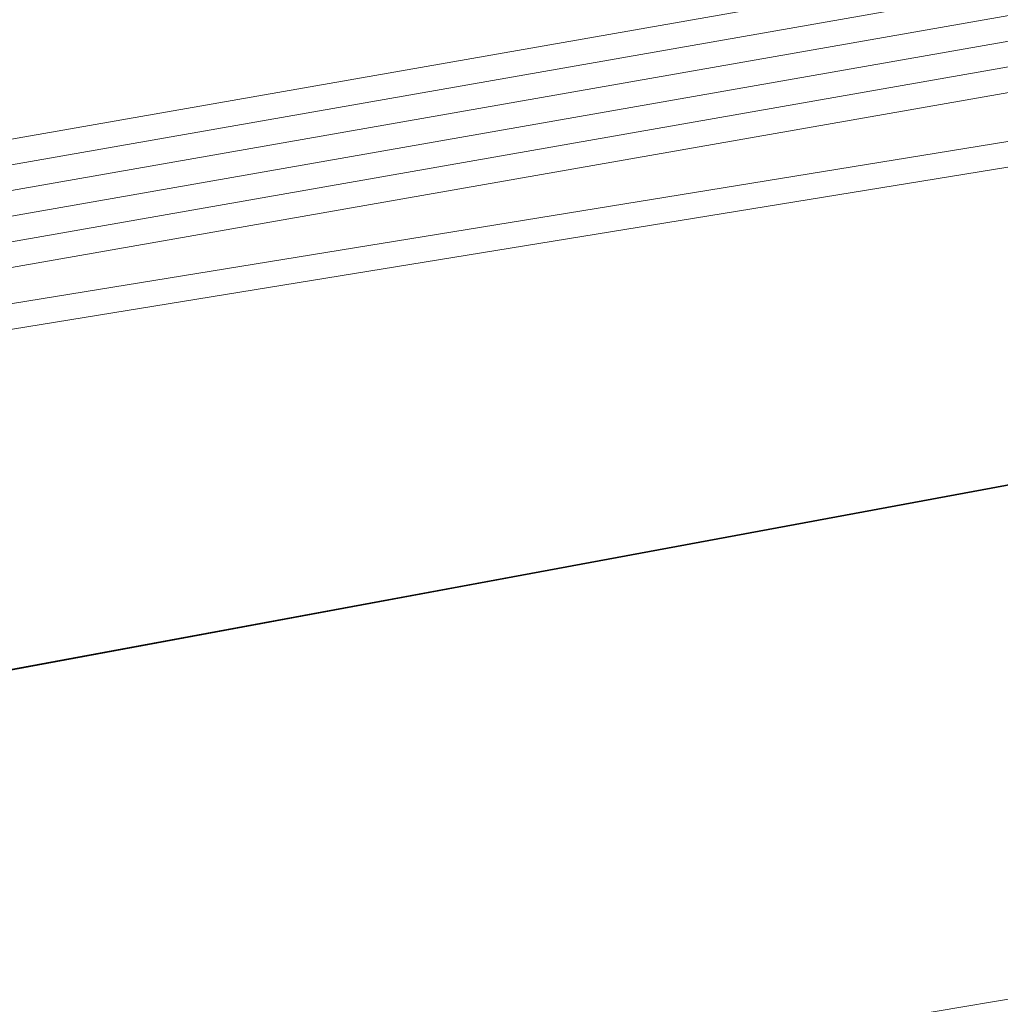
# Model space of a CAD drawing. Header units: metres. Extents: x -502 to 161, y -108 to 174.
# Tile 478 of 656: x -74.41 to -72.48, y -20.34 to -18.41. Entities that reach past the tile are written whole.
import ezdxf

# ---------------------------------------------------------------- set-up
doc = ezdxf.new("R2010")
doc.units = ezdxf.units.M
doc.header["$LTSCALE"] = 0.1
for name, color, linetype in [('BRI31-005.05-5p02-Koordinierung Lageplan 4. BA ZOB West 2022-06-15', 7, 'Continuous'), ('BRI31-005.06-5f07-Koordinierung Lageplan 4. BA ZOB Fernbusbahnh', 7, 'Continuous'), ('BRI32-005.02-5f05-Koordinierung Schemaplan 4 BA ZOB Teilbereich', 7, 'Continuous'), ('BRI32-005.03-5f06-Koordinierung Schemaplan 4 BA ZOB Teilbereich 2 Ost - Bahnhofsallee 2023-01-21', 7, 'Continuous')]:
    doc.layers.add(name, color=color, linetype=linetype)

msp = doc.modelspace()

# ---------------------------------------------------------------- linework, layer by layer
at = {"layer": 'BRI31-005.05-5p02-Koordinierung Lageplan 4. BA ZOB West 2022-06-15', "color": 7, "linetype": 'Continuous', "lineweight": 13, "transparency": 33554687, "flags": 128}
for points in [[(-56.3157, -15.2224), (-57.5557, -16.4444), (-57.8577, -16.6474), (-58.4507, -16.8154), (-61.1757, -17.3844), (-61.9767, -17.4564), (-64.0277, -17.6434), (-64.9707, -17.6534), (-68.0767, -17.9814), (-69.3327, -18.1394), (-75.2357, -19.0994), (-81.1487, -20.1794), (-82.3517, -20.3894), (-88.8127, -21.7384), (-93.4987, -22.3984), (-96.7147, -23.0684), (-98.6787, -23.4484)], [(-56.2557, -15.3044), (-57.4917, -16.5224), (-57.8147, -16.7394), (-58.4267, -16.9124), (-61.1557, -17.4824), (-61.9677, -17.5564), (-64.0227, -17.7434), (-64.9647, -17.7534), (-68.0667, -18.0804), (-69.3247, -18.1884), (-75.2267, -19.1484), (-81.1397, -20.2284), (-82.3427, -20.4384), (-88.8067, -21.7884), (-93.4907, -22.4484), (-96.7047, -23.1184), (-98.6687, -23.4984)], [(-61.4667, -16.5364), (-61.8967, -16.5874), (-64.8047, -17.0724), (-67.0677, -17.3534), (-81.2107, -19.8354), (-82.4137, -20.0454), (-83.9977, -20.3754), (-88.8717, -21.3944), (-93.5607, -22.0544), (-96.7847, -22.7254), (-98.7487, -23.1054), (-104.2927, -24.2564), (-104.8637, -24.3634), (-122.5617, -27.6464), (-126.0927, -28.3114), (-137.5747, -30.4814), (-151.2867, -33.0514), (-152.1117, -33.2054), (-156.9627, -34.1054), (-163.4867, -33.2114), (-174.4007, -31.5814), (-178.4277, -30.8814)], [(-61.4607, -16.5864), (-61.8897, -16.6374), (-64.7977, -17.1214), (-67.0607, -17.4024), (-81.2017, -19.8844), (-82.4047, -20.0944), (-83.9877, -20.4244), (-88.8627, -21.4434), (-93.5517, -22.1034), (-96.7747, -22.7744), (-98.7387, -23.1544), (-104.2827, -24.3054), (-104.8547, -24.4124), (-122.5527, -27.6954), (-126.0837, -28.3604), (-137.5657, -30.5304), (-151.2777, -33.1004), (-152.1027, -33.2544), (-156.9617, -34.1564), (-163.4937, -33.2604), (-174.4077, -31.6304), (-178.4347, -30.9304)], [(-178.4417, -30.9794), (-174.4147, -31.6794), (-163.5007, -33.3094), (-156.9607, -34.2074), (-152.0937, -33.3034), (-151.2687, -33.1494), (-137.5567, -30.5794), (-126.0747, -28.4094), (-122.5437, -27.7444), (-104.8457, -24.4614), (-104.2727, -24.3544), (-98.7287, -23.2034), (-96.7647, -22.8234), (-93.5427, -22.1524), (-88.8537, -21.4924), (-83.9777, -20.4734), (-82.3957, -20.1434), (-81.1927, -19.9334), (-67.0537, -17.4514), (-64.7907, -17.1704), (-61.8827, -16.6874), (-61.4547, -16.6364)], [(-61.4487, -16.6864), (-61.8757, -16.7374), (-64.7837, -17.2194), (-67.0467, -17.5004), (-81.1837, -19.9824), (-82.3867, -20.1924), (-83.9677, -20.5224), (-88.8447, -21.5414), (-93.5337, -22.2014), (-96.7547, -22.8724), (-98.7187, -23.2524), (-104.2627, -24.4034), (-104.8367, -24.5104), (-122.5347, -27.7934), (-126.0657, -28.4584), (-137.5477, -30.6284), (-151.2597, -33.1984), (-152.0847, -33.3524), (-156.9597, -34.2584), (-163.5077, -33.3584), (-174.4217, -31.7284), (-178.4487, -31.0284)], [(-178.4557, -31.0774), (-174.4287, -31.7774), (-163.5147, -33.4074), (-156.9587, -34.3094), (-152.0757, -33.4014), (-151.2507, -33.2474), (-137.5387, -30.6774), (-126.0567, -28.5074), (-122.5257, -27.8424), (-104.8277, -24.5594), (-104.2527, -24.4524), (-98.7087, -23.3014), (-96.7447, -22.9214), (-93.5247, -22.2504), (-88.8357, -21.5904), (-83.9577, -20.5714), (-82.3777, -20.2414), (-81.1747, -20.0314), (-67.0397, -17.5494), (-64.7767, -17.2684), (-61.8687, -16.7874), (-61.4427, -16.7364)], [(-178.4627, -31.1264), (-174.4357, -31.8264), (-163.5217, -33.4564), (-156.9577, -34.3604), (-152.0667, -33.4504), (-151.2417, -33.2964), (-137.5297, -30.7264), (-126.0477, -28.5564), (-122.5167, -27.8914), (-104.8187, -24.6084), (-104.2427, -24.5014), (-98.6987, -23.3504), (-96.7347, -22.9704), (-93.5157, -22.2994), (-88.8267, -21.6394), (-83.9477, -20.6204), (-82.3687, -20.2904), (-81.1657, -20.0804), (-67.0327, -17.5984), (-64.7697, -17.3174), (-61.8617, -16.8374), (-61.4367, -16.7864)]]:
    msp.add_lwpolyline(points, dxfattribs=at)
at = {"layer": 'BRI31-005.06-5f07-Koordinierung Lageplan 4. BA ZOB Fernbusbahnh', "color": 7, "linetype": 'Continuous', "lineweight": 9, "transparency": 33554687, "flags": 128}
for points in [[(-56.3157, -15.2224), (-57.5557, -16.4444), (-57.8577, -16.6474), (-58.4507, -16.8154), (-61.1757, -17.3844), (-61.9767, -17.4564), (-64.0277, -17.6434), (-64.9707, -17.6534), (-68.0767, -17.9814), (-69.3327, -18.1394), (-75.2357, -19.0994), (-81.1487, -20.1794), (-82.3517, -20.3894), (-88.8127, -21.7384), (-93.4987, -22.3984), (-96.7147, -23.0684), (-98.6787, -23.4484)], [(-56.2557, -15.3044), (-57.4917, -16.5224), (-57.8147, -16.7394), (-58.4267, -16.9124), (-61.1557, -17.4824), (-61.9677, -17.5564), (-64.0227, -17.7434), (-64.9647, -17.7534), (-68.0667, -18.0804), (-69.3247, -18.1884), (-75.2267, -19.1484), (-81.1397, -20.2284), (-82.3427, -20.4384), (-88.8067, -21.7884), (-93.4907, -22.4484), (-96.7047, -23.1184), (-98.6687, -23.4984)], [(-61.4667, -16.5364), (-61.8967, -16.5874), (-64.8047, -17.0724), (-67.0677, -17.3534), (-81.2107, -19.8354), (-82.4137, -20.0454), (-83.9977, -20.3754), (-88.8717, -21.3944), (-93.5607, -22.0544), (-96.7847, -22.7254), (-98.7487, -23.1054), (-104.2927, -24.2564), (-104.8637, -24.3634), (-122.5617, -27.6464), (-126.0927, -28.3114), (-137.5747, -30.4814), (-151.2867, -33.0514), (-152.1117, -33.2054), (-156.9627, -34.1054), (-163.4867, -33.2114), (-174.4007, -31.5814), (-178.4277, -30.8814)], [(-61.4607, -16.5864), (-61.8897, -16.6374), (-64.7977, -17.1214), (-67.0607, -17.4024), (-81.2017, -19.8844), (-82.4047, -20.0944), (-83.9877, -20.4244), (-88.8627, -21.4434), (-93.5517, -22.1034), (-96.7747, -22.7744), (-98.7387, -23.1544), (-104.2827, -24.3054), (-104.8547, -24.4124), (-122.5527, -27.6954), (-126.0837, -28.3604), (-137.5657, -30.5304), (-151.2777, -33.1004), (-152.1027, -33.2544), (-156.9617, -34.1564), (-163.4937, -33.2604), (-174.4077, -31.6304), (-178.4347, -30.9304)], [(-178.4417, -30.9794), (-174.4147, -31.6794), (-163.5007, -33.3094), (-156.9607, -34.2074), (-152.0937, -33.3034), (-151.2687, -33.1494), (-137.5567, -30.5794), (-126.0747, -28.4094), (-122.5437, -27.7444), (-104.8457, -24.4614), (-104.2727, -24.3544), (-98.7287, -23.2034), (-96.7647, -22.8234), (-93.5427, -22.1524), (-88.8537, -21.4924), (-83.9777, -20.4734), (-82.3957, -20.1434), (-81.1927, -19.9334), (-67.0537, -17.4514), (-64.7907, -17.1704), (-61.8827, -16.6874), (-61.4547, -16.6364)], [(-61.4487, -16.6864), (-61.8757, -16.7374), (-64.7837, -17.2194), (-67.0467, -17.5004), (-81.1837, -19.9824), (-82.3867, -20.1924), (-83.9677, -20.5224), (-88.8447, -21.5414), (-93.5337, -22.2014), (-96.7547, -22.8724), (-98.7187, -23.2524), (-104.2627, -24.4034), (-104.8367, -24.5104), (-122.5347, -27.7934), (-126.0657, -28.4584), (-137.5477, -30.6284), (-151.2597, -33.1984), (-152.0847, -33.3524), (-156.9597, -34.2584), (-163.5077, -33.3584), (-174.4217, -31.7284), (-178.4487, -31.0284)], [(-178.4557, -31.0774), (-174.4287, -31.7774), (-163.5147, -33.4074), (-156.9587, -34.3094), (-152.0757, -33.4014), (-151.2507, -33.2474), (-137.5387, -30.6774), (-126.0567, -28.5074), (-122.5257, -27.8424), (-104.8277, -24.5594), (-104.2527, -24.4524), (-98.7087, -23.3014), (-96.7447, -22.9214), (-93.5247, -22.2504), (-88.8357, -21.5904), (-83.9577, -20.5714), (-82.3777, -20.2414), (-81.1747, -20.0314), (-67.0397, -17.5494), (-64.7767, -17.2684), (-61.8687, -16.7874), (-61.4427, -16.7364)], [(-178.4627, -31.1264), (-174.4357, -31.8264), (-163.5217, -33.4564), (-156.9577, -34.3604), (-152.0667, -33.4504), (-151.2417, -33.2964), (-137.5297, -30.7264), (-126.0477, -28.5564), (-122.5167, -27.8914), (-104.8187, -24.6084), (-104.2427, -24.5014), (-98.6987, -23.3504), (-96.7347, -22.9704), (-93.5157, -22.2994), (-88.8267, -21.6394), (-83.9477, -20.6204), (-82.3687, -20.2904), (-81.1657, -20.0804), (-67.0327, -17.5984), (-64.7697, -17.3174), (-61.8617, -16.8374), (-61.4367, -16.7864)]]:
    msp.add_lwpolyline(points, dxfattribs=at)
at = {"layer": 'BRI32-005.02-5f05-Koordinierung Schemaplan 4 BA ZOB Teilbereich', "color": 30, "linetype": 'Continuous', "lineweight": 35, "true_color": 0xff7f00, "transparency": 33554687, "flags": 128}
msp.add_lwpolyline([(160.7005, 3.7316), (153.861, 9.9879), (146.5799, 16.8343), (137.207, 18.41), (133.9888, 18.578), (131.0359, 18.4491), (129.189, 18.1998), (119.9141, 16.4705), (116.3401, 15.794), (99.9338, 12.4472), (72.2107, 7.3546), (41.6917, 1.4031), (4.438, -5.4399), (-20.5028, -9.5614), (-43.027, -13.8142), (-60.1344, -17.0404), (-87.9931, -22.1997)], dxfattribs=at)
at = {"layer": 'BRI32-005.02-5f05-Koordinierung Schemaplan 4 BA ZOB Teilbereich', "color": 7, "linetype": 'Continuous', "lineweight": 13, "transparency": 33554687, "flags": 128}
for points in [[(-56.3157, -15.2224), (-57.5557, -16.4444), (-57.8577, -16.6474), (-58.4507, -16.8154), (-61.1757, -17.3844), (-61.9767, -17.4564), (-64.0277, -17.6434), (-64.9707, -17.6534), (-68.0767, -17.9814), (-69.3327, -18.1394), (-75.2357, -19.0994), (-81.1487, -20.1794), (-82.3517, -20.3894), (-88.8127, -21.7384), (-93.4987, -22.3984), (-96.7147, -23.0684), (-98.6787, -23.4484)], [(-56.2557, -15.3044), (-57.4917, -16.5224), (-57.8147, -16.7394), (-58.4267, -16.9124), (-61.1557, -17.4824), (-61.9677, -17.5564), (-64.0227, -17.7434), (-64.9647, -17.7534), (-68.0667, -18.0804), (-69.3247, -18.1884), (-75.2267, -19.1484), (-81.1397, -20.2284), (-82.3427, -20.4384), (-88.8067, -21.7884), (-93.4907, -22.4484), (-96.7047, -23.1184), (-98.6687, -23.4984)]]:
    msp.add_lwpolyline(points, dxfattribs=at)
at = {"layer": 'BRI32-005.03-5f06-Koordinierung Schemaplan 4 BA ZOB Teilbereich 2 Ost - Bahnhofsallee 2023-01-21', "color": 7, "linetype": 'Continuous', "lineweight": 20, "transparency": 33554687}
msp.add_line((-88.9645, -23.0887), (-54.7048, -17.3699), dxfattribs=at)
at = {"layer": 'BRI32-005.03-5f06-Koordinierung Schemaplan 4 BA ZOB Teilbereich 2 Ost - Bahnhofsallee 2023-01-21', "color": 30, "linetype": 'Continuous', "lineweight": 30, "true_color": 0xff7f00, "transparency": 33554687, "flags": 128}
msp.add_lwpolyline([(160.7005, 3.7316), (153.861, 9.9879), (146.5799, 16.8343), (137.207, 18.41), (133.9888, 18.578), (131.0359, 18.4491), (129.189, 18.1998), (119.9141, 16.4705), (116.3401, 15.794), (99.9338, 12.4472), (72.2107, 7.3546), (41.6917, 1.4031), (4.438, -5.4399), (-20.5028, -9.5614), (-43.027, -13.8142), (-60.1344, -17.0404), (-87.9931, -22.1997)], dxfattribs=at)
at = {"layer": 'BRI32-005.03-5f06-Koordinierung Schemaplan 4 BA ZOB Teilbereich 2 Ost - Bahnhofsallee 2023-01-21', "color": 7, "linetype": 'Continuous', "lineweight": 9, "transparency": 33554687, "flags": 128}
for points in [[(-56.3157, -15.2224), (-57.5557, -16.4444), (-57.8577, -16.6474), (-58.4507, -16.8154), (-61.1757, -17.3844), (-61.9767, -17.4564), (-64.0277, -17.6434), (-64.9707, -17.6534), (-68.0767, -17.9814), (-69.3327, -18.1394), (-75.2357, -19.0994), (-81.1487, -20.1794), (-82.3517, -20.3894), (-88.8127, -21.7384), (-93.4987, -22.3984), (-96.7147, -23.0684), (-98.6787, -23.4484)], [(-56.2557, -15.3044), (-57.4917, -16.5224), (-57.8147, -16.7394), (-58.4267, -16.9124), (-61.1557, -17.4824), (-61.9677, -17.5564), (-64.0227, -17.7434), (-64.9647, -17.7534), (-68.0667, -18.0804), (-69.3247, -18.1884), (-75.2267, -19.1484), (-81.1397, -20.2284), (-82.3427, -20.4384), (-88.8067, -21.7884), (-93.4907, -22.4484), (-96.7047, -23.1184), (-98.6687, -23.4984)], [(-61.4667, -16.5364), (-61.8967, -16.5874), (-64.8047, -17.0724), (-67.0677, -17.3534), (-81.2107, -19.8354), (-82.4137, -20.0454), (-83.9977, -20.3754), (-88.8717, -21.3944), (-93.5607, -22.0544), (-96.7847, -22.7254), (-98.7487, -23.1054), (-104.2927, -24.2564), (-104.8637, -24.3634), (-122.5617, -27.6464), (-126.0927, -28.3114), (-137.5747, -30.4814), (-151.2867, -33.0514), (-152.1117, -33.2054), (-156.9627, -34.1054), (-163.4867, -33.2114), (-174.4007, -31.5814), (-178.4277, -30.8814)], [(-61.4607, -16.5864), (-61.8897, -16.6374), (-64.7977, -17.1214), (-67.0607, -17.4024), (-81.2017, -19.8844), (-82.4047, -20.0944), (-83.9877, -20.4244), (-88.8627, -21.4434), (-93.5517, -22.1034), (-96.7747, -22.7744), (-98.7387, -23.1544), (-104.2827, -24.3054), (-104.8547, -24.4124), (-122.5527, -27.6954), (-126.0837, -28.3604), (-137.5657, -30.5304), (-151.2777, -33.1004), (-152.1027, -33.2544), (-156.9617, -34.1564), (-163.4937, -33.2604), (-174.4077, -31.6304), (-178.4347, -30.9304)], [(-178.4417, -30.9794), (-174.4147, -31.6794), (-163.5007, -33.3094), (-156.9607, -34.2074), (-152.0937, -33.3034), (-151.2687, -33.1494), (-137.5567, -30.5794), (-126.0747, -28.4094), (-122.5437, -27.7444), (-104.8457, -24.4614), (-104.2727, -24.3544), (-98.7287, -23.2034), (-96.7647, -22.8234), (-93.5427, -22.1524), (-88.8537, -21.4924), (-83.9777, -20.4734), (-82.3957, -20.1434), (-81.1927, -19.9334), (-67.0537, -17.4514), (-64.7907, -17.1704), (-61.8827, -16.6874), (-61.4547, -16.6364)], [(-61.4487, -16.6864), (-61.8757, -16.7374), (-64.7837, -17.2194), (-67.0467, -17.5004), (-81.1837, -19.9824), (-82.3867, -20.1924), (-83.9677, -20.5224), (-88.8447, -21.5414), (-93.5337, -22.2014), (-96.7547, -22.8724), (-98.7187, -23.2524), (-104.2627, -24.4034), (-104.8367, -24.5104), (-122.5347, -27.7934), (-126.0657, -28.4584), (-137.5477, -30.6284), (-151.2597, -33.1984), (-152.0847, -33.3524), (-156.9597, -34.2584), (-163.5077, -33.3584), (-174.4217, -31.7284), (-178.4487, -31.0284)], [(-178.4557, -31.0774), (-174.4287, -31.7774), (-163.5147, -33.4074), (-156.9587, -34.3094), (-152.0757, -33.4014), (-151.2507, -33.2474), (-137.5387, -30.6774), (-126.0567, -28.5074), (-122.5257, -27.8424), (-104.8277, -24.5594), (-104.2527, -24.4524), (-98.7087, -23.3014), (-96.7447, -22.9214), (-93.5247, -22.2504), (-88.8357, -21.5904), (-83.9577, -20.5714), (-82.3777, -20.2414), (-81.1747, -20.0314), (-67.0397, -17.5494), (-64.7767, -17.2684), (-61.8687, -16.7874), (-61.4427, -16.7364)], [(-178.4627, -31.1264), (-174.4357, -31.8264), (-163.5217, -33.4564), (-156.9577, -34.3604), (-152.0667, -33.4504), (-151.2417, -33.2964), (-137.5297, -30.7264), (-126.0477, -28.5564), (-122.5167, -27.8914), (-104.8187, -24.6084), (-104.2427, -24.5014), (-98.6987, -23.3504), (-96.7347, -22.9704), (-93.5157, -22.2994), (-88.8267, -21.6394), (-83.9477, -20.6204), (-82.3687, -20.2904), (-81.1657, -20.0804), (-67.0327, -17.5984), (-64.7697, -17.3174), (-61.8617, -16.8374), (-61.4367, -16.7864)]]:
    msp.add_lwpolyline(points, dxfattribs=at)

doc.saveas('drawing.dxf')
